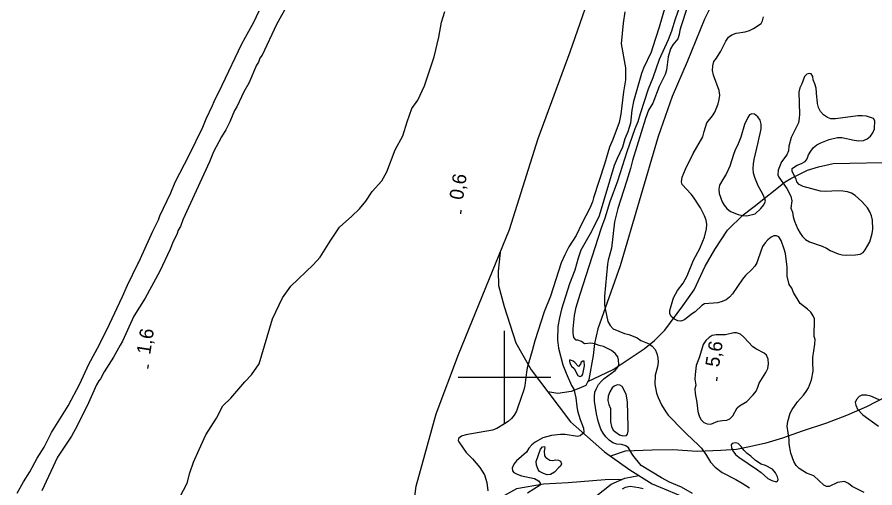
# Model space of a CAD drawing. Extents: x 282461 to 284471, y 5554090 to 5557646.
# Drawn here: x 282695.1 to 282879.7, y 5555176.2 to 5555277.5 of the extents above; entities that cross this region are included whole.
import ezdxf

# ---------------------------------------------------------------- set-up
doc = ezdxf.new("R2010")
doc.units = 0
for name, color, linetype in [('Niveau 1', 7, 'Continuous'), ('Niveau 2', 7, 'Continuous'), ('Niveau 22', 7, 'Continuous'), ('Niveau 3', 7, 'Continuous'), ('Niveau 4', 7, 'Continuous'), ('Niveau 61', 7, 'Continuous')]:
    doc.layers.add(name, color=color, linetype=linetype)

msp = doc.modelspace()

# ---------------------------------------------------------------- linework, layer by layer
at = {"layer": 'Niveau 1'}
for points in [[(282841.18, 5555198.28), (282841.01, 5555197.53), (282841.03, 5555196.49), (282841.45, 5555194.58), (282841.65, 5555192.62), (282841.89, 5555191.7), (282842.31, 5555190.89), (282842.95, 5555190.26), (282843.65, 5555189.98), (282844.46, 5555189.93), (282845.95, 5555190.52), (282846.93, 5555190.71), (282847.91, 5555190.78), (282848.54, 5555191.07), (282849.17, 5555191.71), (282850.07, 5555193.4), (282850.59, 5555193.81), (282852.19, 5555194.81), (282853.56, 5555196.21), (282854.19, 5555196.97), (282854.58, 5555197.84), (282854.86, 5555198.71), (282856.27, 5555201.04), (282856.67, 5555201.91), (282856.83, 5555202.89), (282856.76, 5555203.87), (282856.4, 5555204.74), (282855.93, 5555205.2), (282854.25, 5555206.05), (282853.49, 5555206.56), (282851.56, 5555208.62), (282850.8, 5555209.25), (282849.99, 5555209.59), (282849.35, 5555209.58), (282847.57, 5555209.16), (282846.59, 5555209.09), (282845.6, 5555209.14), (282844.74, 5555208.95), (282844.05, 5555208.54), (282843.37, 5555207.9), (282842.8, 5555207.08), (282841.97, 5555204.36), (282841.3, 5555202.56), (282841.03, 5555200.59), (282840.99, 5555199.55), (282841.18, 5555198.28)], [(282854.02, 5555182.11), (282853.03, 5555183.02), (282852.22, 5555183.59), (282851.57, 5555184.28), (282850.98, 5555185.08), (282850.28, 5555185.77), (282849.76, 5555185.88), (282849.01, 5555185.76), (282848.84, 5555185.47), (282848.85, 5555184.89), (282849.15, 5555184.14), (282849.73, 5555183.39), (282850.44, 5555182.77), (282854.51, 5555180.09), (282855.27, 5555179.52), (282856.73, 5555178.2), (282857.54, 5555177.75), (282858.47, 5555177.47), (282858.81, 5555177.65), (282858.93, 5555178), (282858.8, 5555178.57), (282858.33, 5555179.44), (282857.69, 5555180.18), (282856.17, 5555180.97), (282855.3, 5555181.31), (282854.02, 5555182.11)]]:
    msp.add_lwpolyline(points, dxfattribs=at)
at = {"layer": 'Niveau 2'}
for points in [[(282840.49, 5555175.01), (282838.1, 5555176.37), (282835.54, 5555177.45), (282833.8, 5555178.36), (282829.42, 5555181.03), (282827.66, 5555183.21), (282826.72, 5555184.77), (282826.13, 5555185.22), (282825.21, 5555185.5), (282824.22, 5555185.61), (282823.35, 5555185.89), (282822.53, 5555186.46), (282821.83, 5555187.15), (282821.24, 5555187.95), (282820.77, 5555188.82), (282820.17, 5555190.55), (282819.8, 5555192.11), (282819.36, 5555194.88), (282819.35, 5555195.87), (282819.46, 5555196.79), (282819.79, 5555197.61), (282820.25, 5555198.42), (282820.87, 5555199.12), (282821.5, 5555199.71), (282823.85, 5555201.47), (282824.42, 5555202.17), (282824.64, 5555202.75), (282824.57, 5555203.74), (282824.39, 5555204.37), (282823.8, 5555205.12), (282823.04, 5555205.75), (282822.17, 5555206.2), (282821.3, 5555206.6), (282820.37, 5555206.82), (282819.44, 5555207.16), (282818.63, 5555207.32), (282817.24, 5555207.19), (282816.6, 5555207.71), (282815.79, 5555207.99), (282815.44, 5555207.98), (282814.97, 5555208.56), (282814.79, 5555209.48), (282814.78, 5555210.41), (282815.09, 5555213.31), (282815.47, 5555215.1), (282816.3, 5555217.89), (282820.86, 5555232.18), (282821.71, 5555234.28), (282822.76, 5555237.82), (282824.38, 5555242.24), (282826.39, 5555248.57), (282828.17, 5555253.51), (282828.79, 5555255.02), (282829.29, 5555256.77), (282831.02, 5555262.05), (282832.03, 5555264.5), (282833.37, 5555268.45), (282835.34, 5555272.7), (282836.01, 5555274.56), (282836.79, 5555277.17), (282839.58, 5555284.91)], [(282840.36, 5555282.7), (282838.02, 5555275.61), (282837.74, 5555274.68), (282837.64, 5555273.76), (282837.36, 5555272.83), (282836.22, 5555271.54), (282835.77, 5555270.67), (282835.27, 5555268.93), (282834.9, 5555266.09), (282834.57, 5555265.16), (282833.33, 5555262.6), (282831.93, 5555259), (282831.02, 5555257.48), (282830.35, 5555255.68), (282827.57, 5555246.63), (282827.13, 5555244.89), (282826.3, 5555242.16), (282824.41, 5555236.3), (282823.69, 5555233.45), (282823.01, 5555227.78), (282822.35, 5555225.22), (282822.19, 5555224.3), (282821.52, 5555217.46), (282821.55, 5555215.67), (282821.67, 5555214.74), (282822.29, 5555211.97), (282822.76, 5555211.11), (282823.4, 5555210.42), (282825.84, 5555209.41), (282826.77, 5555209.19), (282827.7, 5555208.85), (282828.57, 5555208.45), (282829.39, 5555207.94), (282831.19, 5555207.21), (282831.83, 5555206.69), (282832.41, 5555205.95), (282832.83, 5555205.08), (282833.01, 5555204.16), (282833.08, 5555203.23), (282832.92, 5555202.25), (282832.43, 5555200.45), (282832.39, 5555198.54), (282832.76, 5555196.58), (282833.06, 5555195.66), (282833.83, 5555194.04), (282834.72, 5555192.55), (282835.25, 5555191.86), (282838.58, 5555188.48), (282839.17, 5555187.79), (282841.8, 5555185.39), (282842.39, 5555184.76), (282843.5, 5555183.15), (282844.33, 5555181.71), (282845.38, 5555180.68), (282846.9, 5555179.48), (282849.81, 5555178.01), (282851.21, 5555177.21), (282852.72, 5555176.19)], [(282753.7, 5555280.94), (282750.93, 5555275.93), (282747.83, 5555269.34), (282747.37, 5555268.64), (282747.04, 5555267.83), (282746.64, 5555267.13), (282744.95, 5555263.28), (282743.87, 5555261.42), (282742.41, 5555258.21), (282741.9, 5555257.4)], [(282737.99, 5555191.21), (282739.4, 5555193.83), (282741.06, 5555195.47), (282744.08, 5555199.04), (282745.51, 5555200.5), (282747.16, 5555202.9), (282750.04, 5555212.55), (282752.24, 5555217.1), (282754.01, 5555219.61), (282758.81, 5555224.18), (282760.35, 5555225.82), (282762.51, 5555229.32), (282764.5, 5555232.3), (282767.13, 5555234.64), (282768.79, 5555236.23), (282770.16, 5555237.87), (282771.52, 5555239.97), (282773.58, 5555242.25), (282774.71, 5555244.18), (282776.45, 5555248.95), (282778.15, 5555251.92), (282779.04, 5555254.95), (282780.04, 5555257.86), (282781.35, 5555259.61), (282782.82, 5555262.7), (282784.88, 5555268.93), (282785.87, 5555273.17), (282786.47, 5555276.42), (282787.19, 5555278.69)], [(282825.94, 5555278.65), (282825.56, 5555276.21), (282825.15, 5555271.79), (282826.09, 5555266.58), (282826.06, 5555264.03), (282825.63, 5555261.42), (282825.05, 5555256.6), (282824.67, 5555254.79), (282823.33, 5555251.13), (282822.65, 5555249.49), (282821.54, 5555245.83), (282819.14, 5555238.61), (282818.92, 5555237.74), (282818.41, 5555236.4), (282816.66, 5555233.08), (282815.42, 5555230.51), (282813.88, 5555228.06), (282812.98, 5555226.37), (282812.19, 5555224.62), (282809.9, 5555217.47), (282808.56, 5555214.09), (282806.55, 5555207.8), (282806, 5555205.65), (282804.89, 5555201.99), (282804.72, 5555201.06), (282804.41, 5555198.21), (282804.19, 5555197.28), (282802.91, 5555193.56), (282802.57, 5555192.69), (282802.12, 5555191.87), (282801.55, 5555191.11), (282800.8, 5555190.47), (282800, 5555189.94), (282798.33, 5555188.99), (282797.41, 5555188.63), (282791.69, 5555187.59), (282790.77, 5555187.29), (282790.14, 5555186.82), (282790.03, 5555186.41)], [(282834.61, 5555279.77), (282833.34, 5555275.35), (282831.89, 5555270.87), (282831.55, 5555269.94), (282829.92, 5555266.5), (282829.52, 5555265.4), (282827.75, 5555259.35), (282827.42, 5555257.5), (282827.11, 5555254.71), (282826.56, 5555252.85), (282825.94, 5555251.28), (282825.38, 5555249.53), (282824.25, 5555247.09), (282823.64, 5555245.57), (282820.36, 5555234.76), (282818.72, 5555231.38), (282816.46, 5555227.36), (282815.84, 5555225.62)], [(282860.88, 5555189.46), (282860.98, 5555190.45), (282861.54, 5555192.25), (282861.93, 5555193.06), (282863.07, 5555194.69), (282864.38, 5555196.15), (282864.95, 5555196.91), (282865.46, 5555197.73), (282866.07, 5555199.41), (282866.46, 5555201.32), (282866.37, 5555203.23), (282866.42, 5555204.22), (282866.85, 5555207.11), (282866.89, 5555208.1), (282866.71, 5555208.79), (282866.72, 5555212.55), (282866.48, 5555213.19), (282865.95, 5555213.99), (282865.25, 5555214.68), (282863.67, 5555215.88), (282862.26, 5555218.23), (282861.9, 5555219.16), (282861.31, 5555219.96), (282860.88, 5555221.75), (282860.86, 5555223.72), (282860.48, 5555226.66), (282860.23, 5555227.59), (282859.57, 5555229.43), (282859.04, 5555230.24), (282858.58, 5555230.46), (282858, 5555230.46), (282857.43, 5555230.16), (282856.68, 5555229.58), (282856.11, 5555228.93), (282855.54, 5555228.17), (282854.65, 5555225.5), (282854.32, 5555224.63), (282853.92, 5555223.88), (282853.29, 5555223.17), (282851.87, 5555221.89), (282851.24, 5555221.13), (282849.08, 5555217.92), (282848.46, 5555217.22), (282847.71, 5555216.64), (282846.85, 5555216.28), (282845.93, 5555216.04), (282843.04, 5555215.78), (282842.47, 5555215.42), (282841.04, 5555214.08), (282840.24, 5555213.55), (282838.75, 5555212.38), (282837.94, 5555212.08), (282837.31, 5555212.13), (282836.61, 5555212.47), (282835.91, 5555213.1), (282835.61, 5555213.73), (282835.6, 5555214.37), (282836.38, 5555217.1), (282837.28, 5555218.67), (282838.48, 5555220.24), (282839.33, 5555221.81), (282840.73, 5555225.18), (282842.03, 5555227.69), (282842.7, 5555229.26), (282843.04, 5555230.18), (282843.53, 5555231.93), (282843.58, 5555232.85), (282843.39, 5555233.83), (282843.04, 5555234.76), (282842.21, 5555236.43), (282840.73, 5555238.72), (282840.2, 5555239.41), (282838.27, 5555241.48), (282838.15, 5555242.05), (282838.25, 5555243.04), (282838.98, 5555244.78), (282840.62, 5555248.15), (282842.71, 5555251.76), (282842.98, 5555252.92), (282843.6, 5555254.72), (282844.79, 5555256.24), (282845.3, 5555257.06), (282846.03, 5555258.86), (282846.25, 5555259.79), (282846.35, 5555260.71), (282846.23, 5555261.7), (282844.97, 5555265.04), (282844.79, 5555266.02), (282844.83, 5555267.01), (282845.11, 5555267.93), (282845.68, 5555268.69), (282846.58, 5555270.21), (282847.65, 5555272.36), (282848.22, 5555273.18), (282848.97, 5555273.7), (282849.89, 5555274.06), (282851.85, 5555274.31), (282852.77, 5555274.61), (282853.63, 5555275.03), (282855.24, 5555276.14), (282855.52, 5555276.67)], [(282855.52, 5555276.67), (282855.8, 5555277.6)], [(282861.98, 5555235.53), (282862.17, 5555234.49), (282862.47, 5555233.57), (282862.77, 5555232.71), (282863.19, 5555231.84), (282863.66, 5555230.98), (282864.19, 5555230.29), (282864.83, 5555229.66), (282865.65, 5555229.15), (282868.43, 5555228.19), (282869.31, 5555227.8), (282870.12, 5555227.29), (282871.81, 5555226.55), (282872.68, 5555226.33), (282873.6, 5555226.28), (282875.57, 5555226.36), (282876.55, 5555226.48), (282877.24, 5555226.84), (282877.69, 5555227.42), (282878.66, 5555229.11), (282879.15, 5555230.91), (282879.31, 5555231.9), (282879.23, 5555233.8), (282878.99, 5555234.73), (282878.63, 5555235.59), (282878.16, 5555236.46), (282877.51, 5555237.2), (282876.93, 5555237.83), (282875.47, 5555239.09), (282874.71, 5555239.6), (282873.84, 5555239.88), (282872.85, 5555240.05), (282871.93, 5555240.09), (282869.04, 5555239.95), (282868.06, 5555240.05), (282864.34, 5555241.06), (282863.47, 5555241.51), (282862.94, 5555242.08), (282862.82, 5555242.6), (282861.93, 5555244.27), (282861.93, 5555244.91), (282862.21, 5555245.14), (282863.01, 5555245.67), (282863.94, 5555245.97), (282864.74, 5555246.44), (282865.19, 5555247.03), (282865.47, 5555247.84), (282865.93, 5555248.65), (282866.55, 5555249.41), (282867.24, 5555250), (282868.1, 5555250.47), (282869.88, 5555251.13), (282871.67, 5555251.61), (282872.65, 5555251.62), (282875.32, 5555251.01), (282876.3, 5555250.9), (282877.29, 5555250.97), (282878.09, 5555251.33), (282878.83, 5555251.91), (282879.29, 5555252.61), (282879.68, 5555253.49), (282879.72, 5555255.17), (282879.42, 5555255.68), (282877.97, 5555256.19), (282876.99, 5555256.29), (282876.06, 5555256.28), (282871.27, 5555255.6), (282870.29, 5555255.59), (282869.54, 5555255.87), (282868.72, 5555256.44), (282868.07, 5555257.18), (282867.6, 5555258.05), (282867.36, 5555258.91), (282867.35, 5555259.84), (282867.23, 5555260.3), (282867.14, 5555262.21), (282866.84, 5555263.13), (282866.43, 5555263.99), (282866.36, 5555264.75), (282866.01, 5555265.32), (282865.66, 5555265.38), (282865.08, 5555265.2), (282864.57, 5555264.73), (282864.01, 5555263.16), (282863.56, 5555262.29), (282863.34, 5555261.36), (282863.51, 5555256.61), (282863.47, 5555255.75), (282863.31, 5555254.76), (282861.73, 5555251.56), (282861.23, 5555249.7), (282861.13, 5555248.72), (282860.79, 5555247.85), (282859.65, 5555246.33), (282858.92, 5555244.53), (282858.82, 5555243.54), (282859.06, 5555243.03), (282860.77, 5555240.61), (282861.65, 5555238.94), (282861.84, 5555237.96), (282861.68, 5555236.4)], [(282741.9, 5555257.4), (282740.89, 5555254.95), (282740.04, 5555253.26), (282739.08, 5555251.74), (282737.38, 5555248.54), (282736.48, 5555246.38), (282730.79, 5555233.86), (282730.23, 5555232.46), (282729.78, 5555231.64), (282729.44, 5555230.71), (282728.71, 5555229.2), (282728.04, 5555227.57), (282725.84, 5555222.85), (282722.62, 5555217.02), (282720.18, 5555213.11), (282717.76, 5555207.75), (282717.3, 5555206.88), (282715.83, 5555204.31), (282713.85, 5555201.16), (282713, 5555199.65), (282712.66, 5555199.24), (282712.2, 5555198.36), (282710.46, 5555194.46), (282708.03, 5555189.51), (282706.79, 5555187.35), (282703.78, 5555182.8), (282700.4, 5555175.58)], [(282855.24, 5555240.07), (282854.59, 5555241.22), (282853.87, 5555243.01), (282853.63, 5555243.94), (282853.56, 5555244.92), (282853.6, 5555245.9), (282853.76, 5555246.89), (282854.64, 5555250.55), (282854.81, 5555251.54), (282855.08, 5555252.46), (282855.24, 5555253.45), (282855.29, 5555254.44), (282855.05, 5555255.3), (282854.58, 5555256.05), (282853.82, 5555256.62), (282853.24, 5555256.67), (282852.78, 5555256.44), (282852.38, 5555255.91), (282851.7, 5555254.4), (282850.87, 5555251.67), (282850.2, 5555249.86), (282849.75, 5555249.05), (282849.41, 5555248.18), (282848.52, 5555245.39), (282847.73, 5555243.7), (282847.22, 5555242.94), (282846.31, 5555241.31), (282846.15, 5555240.44), (282846.22, 5555239.51), (282846.88, 5555237.73), (282847.29, 5555237.04), (282847.88, 5555236.29), (282848.64, 5555235.66), (282850.33, 5555235.04), (282851.25, 5555234.82), (282852.18, 5555234.71), (282853.97, 5555235.19), (282855.23, 5555236.31), (282855.85, 5555237.07), (282856.19, 5555237.88), (282856.07, 5555238.4), (282855.71, 5555239.27), (282855.24, 5555240.07)], [(282861.68, 5555236.4), (282861.98, 5555235.53)], [(282815.84, 5555225.62), (282815.12, 5555223.06), (282814, 5555220.09), (282812.28, 5555214.63), (282811.84, 5555212.77), (282811.51, 5555210.91), (282811.43, 5555207.96), (282811.63, 5555206.22), (282812.6, 5555202.7), (282813.26, 5555200.85), (282814.45, 5555198.25), (282814.92, 5555197.45), (282815.35, 5555195.6), (282815.55, 5555193.69), (282815.73, 5555192.76), (282816.27, 5555190.91), (282816.99, 5555189.07), (282817.06, 5555188.2), (282816.83, 5555187.79), (282816.32, 5555187.38), (282815.74, 5555187.26), (282813.07, 5555187.64), (282812.09, 5555187.68), (282810.13, 5555187.49), (282808.28, 5555186.95), (282806.61, 5555186.06), (282805.87, 5555185.48), (282805.24, 5555184.72), (282804.73, 5555183.9), (282802.61, 5555182.02), (282801.99, 5555181.27), (282801.65, 5555180.45), (282801.72, 5555179.87), (282802.01, 5555179.53), (282802.71, 5555179.13), (282803.64, 5555178.79), (282806.48, 5555178.18), (282807.3, 5555177.73), (282807.71, 5555177.21), (282807.66, 5555176.75), (282804.96, 5555175.04)], [(282815.16, 5555203.17), (282814.8, 5555203.46), (282814.11, 5555203.74), (282813.99, 5555203.51), (282814.06, 5555203.05), (282814.41, 5555202.41), (282815, 5555201.9), (282815.83, 5555200.34), (282816.23, 5555200.18), (282816.64, 5555200.3), (282816.86, 5555200.65), (282817.25, 5555202.44), (282817.18, 5555203.43), (282816.89, 5555203.48), (282816.54, 5555203.25), (282816.37, 5555202.78), (282815.92, 5555202.31), (282815.16, 5555203.17)], [(282826.48, 5555194.67), (282826.23, 5555196.34), (282825.34, 5555198.01), (282824.87, 5555198.3), (282824.29, 5555198.35), (282823.6, 5555198.11), (282823.2, 5555197.7), (282822.69, 5555196.88), (282822.36, 5555195.95), (282822.25, 5555194.97), (282822.44, 5555194.16), (282822.8, 5555193.24), (282822.86, 5555192.37), (282822.83, 5555190.4), (282823.02, 5555189.42), (282823.43, 5555188.61), (282823.96, 5555188.15), (282824.77, 5555187.58), (282825.47, 5555187.42), (282826.28, 5555187.48), (282826.51, 5555187.78), (282826.62, 5555188.36), (282826.66, 5555189.34), (282826.48, 5555194.67)], [(282880.67, 5555195.17), (282878.87, 5555195.9), (282877.94, 5555196.12), (282876.96, 5555196.11), (282876.38, 5555195.82), (282875.81, 5555195.23), (282875.53, 5555194.53), (282875.65, 5555194.01), (282876.01, 5555193.15), (282877.18, 5555191.89), (282880.51, 5555189.49)], [(282729.36, 5555172.81), (282731.68, 5555177.18), (282732.29, 5555179.44), (282733.07, 5555181.71), (282734.25, 5555184.45), (282735.72, 5555187.59), (282737.99, 5555191.21)], [(282877.42, 5555175.17), (282874.86, 5555176.47), (282874.1, 5555177.1), (282873.22, 5555177.55), (282871.67, 5555177.31), (282869.94, 5555176.48), (282869.31, 5555176.47), (282868.73, 5555176.75), (282866.62, 5555178.76), (282865.05, 5555179.38), (282863.42, 5555180.35), (282862.78, 5555181.03), (282862.3, 5555181.84), (282861.65, 5555183.68), (282861.33, 5555185.65), (282861.32, 5555186.57), (282860.88, 5555189.46)], [(282790.03, 5555186.41), (282790.2, 5555186.07), (282791.74, 5555183.82), (282793.09, 5555182.44), (282794.73, 5555180.6), (282795.68, 5555178.99), (282796.22, 5555177.32), (282796.41, 5555175.52)], [(282811.74, 5555180.56), (282810.77, 5555179.57), (282809.91, 5555179.09), (282809.21, 5555179.03), (282808.4, 5555179.25), (282807.53, 5555179.71), (282807.23, 5555180.17), (282806.87, 5555181.09), (282806.86, 5555181.84), (282807.76, 5555184.51), (282808.21, 5555185.04), (282808.62, 5555185.1), (282808.68, 5555184.81), (282808.57, 5555184.06), (282808.64, 5555183.08), (282808.93, 5555182.73), (282809.75, 5555182.16), (282810.39, 5555182.05), (282810.96, 5555182.23), (282811.66, 5555182.18), (282812.07, 5555181.9), (282812.3, 5555181.38), (282812.08, 5555180.85), (282811.74, 5555180.56)], [(282825.38, 5555175.95), (282826.07, 5555176.37), (282827.05, 5555176.55), (282828.96, 5555176.28), (282829.83, 5555176.06)]]:
    msp.add_lwpolyline(points, dxfattribs=at)
at = {"layer": 'Niveau 22'}
for points in [[(282779.41, 5555163.99), (282780.99, 5555176.53), (282785.31, 5555192.12), (282790.1, 5555204.89), (282801.12, 5555231.8), (282807.25, 5555251.36), (282814.16, 5555270.05), (282820.09, 5555287.17), (282825.88, 5555305.68), (282830.88, 5555323.14), (282835.04, 5555339.71), (282840.8, 5555360.88), (282849, 5555390.56), (282856.35, 5555420.38), (282863.75, 5555455.88), (282866.69, 5555476.35), (282868.38, 5555489.24), (282871.36, 5555510.74), (282873.29, 5555532.46), (282875.51, 5555554.18), (282876.51, 5555566.61), (282878.82, 5555580.92), (282881.14, 5555589.77)], [(282846.31, 5555283.6), (282843.04, 5555277.09), (282839.34, 5555267.91), (282836.13, 5555260.41), (282833.11, 5555251.82), (282824.91, 5555223.97), (282820.1, 5555210.4), (282819.4, 5555207.23), (282819.09, 5555204.68), (282818.18, 5555199.54), (282817.54, 5555198.19), (282816.01, 5555197.54), (282814.37, 5555196.93), (282811.52, 5555196.52), (282809.32, 5555196.85)], [(282817.97, 5555199.1), (282823.38, 5555201.69), (282830.07, 5555206.08), (282832.29, 5555207.87), (282834.53, 5555210.16), (282838.43, 5555215.34), (282840.82, 5555218.83), (282843.22, 5555223.88), (282845.26, 5555227.49), (282848.02, 5555231.62), (282851.38, 5555234.94), (282853.79, 5555236.71), (282860.41, 5555242.07), (282861.68, 5555242.78), (282865.21, 5555244.54), (282867.63, 5555245.26), (282870.75, 5555245.98), (282885.02, 5555246.3), (282893.56, 5555245.83), (282902.68, 5555246.32), (282908.82, 5555246.17), (282917.94, 5555245.14)], [(282799.06, 5555226.81), (282798.68, 5555222.84), (282798.72, 5555219.71), (282799.94, 5555215.2), (282802.43, 5555207.41), (282805.72, 5555201.6), (282809.32, 5555196.85), (282814.19, 5555190.42), (282821.52, 5555183.97), (282826.98, 5555180.05), (282831.83, 5555177.05), (282840.05, 5555173.62)], [(282882.27, 5555195.87), (282877.91, 5555193.63), (282873.65, 5555191.73), (282869.3, 5555190.1), (282864.07, 5555188.39), (282859.88, 5555186.92), (282856.27, 5555185.8), (282852.73, 5555185), (282849.92, 5555184.47), (282846.58, 5555184.2), (282841.51, 5555184.03), (282836.22, 5555184.36), (282831.83, 5555184.31), (282826.01, 5555184.1), (282822.84, 5555183.02)], [(282819.52, 5555174.29), (282822.96, 5555176.99), (282825.95, 5555178.29), (282828.95, 5555178.83)], [(282825.2, 5555177.96), (282821.67, 5555177.9), (282813.7, 5555177.24), (282808.37, 5555176.95), (282802.62, 5555176), (282795.36, 5555171.97), (282790.58, 5555167.67), (282785.25, 5555160.69), (282781.96, 5555155.09), (282777.53, 5555146.56)]]:
    msp.add_lwpolyline(points, dxfattribs=at)
at = {"layer": 'Niveau 3'}
for p, q in [((282790.58, 5555235.2), (282790.7, 5555235.99)), ((282723.24, 5555201.91), (282723.36, 5555202.7)), ((282845.69, 5555199.2), (282845.81, 5555199.99))]:
    msp.add_line(p, q, dxfattribs=at)
at = {"layer": 'Niveau 4'}
msp.add_lwpolyline([(282695.09, 5555175.03), (282696.45, 5555177.47), (282697.81, 5555179.63), (282699.39, 5555182.55), (282700.93, 5555184.94), (282702.51, 5555188.09), (282706.08, 5555193.81), (282708.57, 5555198.59), (282710.54, 5555202.84), (282712.8, 5555207.04), (282714.95, 5555211.42), (282717.77, 5555217.36), (282718.84, 5555219.81), (282721.04, 5555224.41), (282721.27, 5555224.76), (282724.31, 5555231.46), (282725.49, 5555233.85), (282725.83, 5555234.73), (282728.14, 5555239.68), (282729.1, 5555242.01), (282732.15, 5555247.79), (282735.03, 5555253.85), (282735.76, 5555255.6), (282737.17, 5555258.45), (282737.51, 5555259.33), (282739.26, 5555262.83), (282743.49, 5555271.75), (282744.22, 5555273.21), (282746.04, 5555276.42), (282747.16, 5555278.86)], dxfattribs=at)
at = {"layer": 'Niveau 61'}
for points in [[(282800, 5555190), (282800, 5555210)], [(282790, 5555200), (282810, 5555200)]]:
    msp.add_lwpolyline(points, dxfattribs=at)

# ---------------------------------------------------------------- texts
at = {"layer": 'Niveau 3'}
for s, p in [('0,6  ', (282791.06, 5555238.04)), ('1,6  ', (282723.72, 5555204.75)), ('5,6  ', (282846.17, 5555202.04))]:
    msp.add_text(s, height=3, rotation=81.0957, dxfattribs=at).set_placement(p)

doc.saveas('drawing.dxf')
